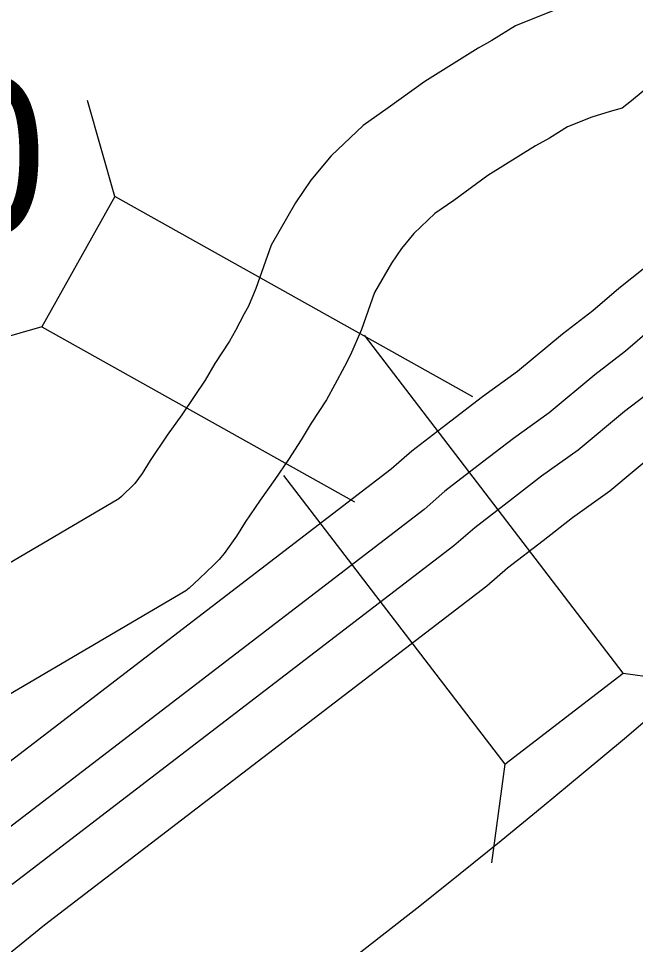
# Model space of a CAD drawing. Extents: x 22866 to 28196, y 1324810 to 1328105.
# Drawn here: x 24201 to 24255.4, y 1326971.1 to 1327052.7 of the extents above; entities that cross this region are included whole.
import ezdxf

# ---------------------------------------------------------------- set-up
doc = ezdxf.new("R2010")
doc.units = 0
for name, color, linetype in [('Default', 7, 'Continuous'), ('Level 10', 7, 'Continuous'), ('Level 19', 7, 'Continuous'), ('Level 20', 7, 'Continuous'), ('Level 58', 7, 'Continuous')]:
    doc.layers.add(name, color=color, linetype=linetype)

msp = doc.modelspace()

# ---------------------------------------------------------------- linework, layer by layer
at = {"layer": 'Default'}
msp.add_ellipse((24246.972, 1327041.003), major_axis=(-142.087, -128.468), ratio=0.229165, dxfattribs=at)
at = {"layer": 'Level 10'}
for points in [[(24248.264, 1327053.43), (24244.844, 1327052.042), (24242.766, 1327050.731), (24241.553, 1327050.064), (24236.848, 1327047.13), (24233.631, 1327044.811), (24231.412, 1327043.271), (24228.593, 1327040.582), (24226.813, 1327038.457), (24225.443, 1327036.442), (24223.3, 1327032.716), (24221.963, 1327028.909), (24221.3, 1327027.36), (24220.939, 1327026.676), (24220.161, 1327025.199), (24219.645, 1327024.276), (24218.355, 1327022.309), (24217.489, 1327020.836), (24216.53, 1327019.377), (24215.443, 1327017.781), (24214.154, 1327015.971), (24212.639, 1327013.755), (24211.941, 1327012.62), (24211.299, 1327011.73), (24211.241, 1327011.672), (24210.116, 1327010.594), (24209.876, 1327010.367), (24189.781, 1326998.575)], [(24248.264, 1327053.43), (24244.844, 1327052.042), (24242.766, 1327050.731), (24241.553, 1327050.064), (24236.848, 1327047.13), (24233.631, 1327044.811), (24231.412, 1327043.271), (24228.593, 1327040.582), (24226.813, 1327038.457), (24225.443, 1327036.442), (24223.3, 1327032.716), (24221.963, 1327028.909), (24221.3, 1327027.36), (24220.939, 1327026.676), (24220.161, 1327025.199), (24219.645, 1327024.276), (24218.355, 1327022.309), (24217.489, 1327020.836), (24216.53, 1327019.377), (24215.443, 1327017.781), (24214.154, 1327015.971), (24212.639, 1327013.755), (24211.941, 1327012.62), (24211.299, 1327011.73), (24211.241, 1327011.672), (24210.116, 1327010.594), (24209.876, 1327010.367), (24189.781, 1326998.575)], [(24256.095, 1327046.276), (24255.061, 1327045.423), (24254.23, 1327044.793), (24253.178, 1327044.478), (24251.555, 1327044.001), (24249.415, 1327043.133), (24247.834, 1327042.136), (24246.599, 1327041.456), (24242.41, 1327038.844), (24239.391, 1327036.667), (24237.735, 1327035.518), (24235.882, 1327033.751), (24234.78, 1327032.434), (24233.901, 1327031.143), (24232.406, 1327028.542), (24231.264, 1327025.29), (24230.31, 1327023.06), (24229.76, 1327022.02), (24228.928, 1327020.441), (24228.181, 1327019.103), (24226.83, 1327017.043), (24225.961, 1327015.566), (24224.821, 1327013.83), (24223.628, 1327012.079), (24222.334, 1327010.262), (24221.009, 1327008.325), (24220.245, 1327007.083), (24219.153, 1327005.568), (24218.718, 1327005.04), (24218.21, 1327004.535), (24216.995, 1327003.371), (24216.088, 1327002.512), (24215.792, 1327002.273), (24195.312, 1326990.256)], [(24256.095, 1327046.276), (24255.061, 1327045.423), (24254.23, 1327044.793), (24253.178, 1327044.478), (24251.555, 1327044.001), (24249.415, 1327043.133), (24247.834, 1327042.136), (24246.599, 1327041.456), (24242.41, 1327038.844), (24239.391, 1327036.667), (24237.735, 1327035.518), (24235.882, 1327033.751), (24234.78, 1327032.434), (24233.901, 1327031.143), (24232.406, 1327028.542), (24231.264, 1327025.29), (24230.31, 1327023.06), (24229.76, 1327022.02), (24228.928, 1327020.441), (24228.181, 1327019.103), (24226.83, 1327017.043), (24225.961, 1327015.566), (24224.821, 1327013.83), (24223.628, 1327012.079), (24222.334, 1327010.262), (24221.009, 1327008.325), (24220.245, 1327007.083), (24219.153, 1327005.568), (24218.718, 1327005.04), (24218.21, 1327004.535), (24216.995, 1327003.371), (24216.088, 1327002.512), (24215.792, 1327002.273), (24195.312, 1326990.256)]]:
    msp.add_lwpolyline(points, dxfattribs=at)
at = {"layer": 'Level 19'}
for points in [[(24278.21, 1327053.483), (24275.848, 1327050.792), (24274.568, 1327049.204), (24272.923, 1327047.117), (24271.831, 1327045.734), (24270.316, 1327044.218), (24268.432, 1327042.392), (24266.372, 1327040.457), (24262.812, 1327037.006), (24261.043, 1327035.202), (24257.789, 1327032.117), (24256.241, 1327030.717), (24253.941, 1327028.892), (24251.664, 1327026.927), (24248.995, 1327024.888), (24245.01, 1327021.583), (24241.92, 1327019.362), (24239.146, 1327017.218), (24235.713, 1327014.578), (24233.886, 1327012.985), (24195.098, 1326983.273)], [(24278.21, 1327053.483), (24275.848, 1327050.792), (24274.568, 1327049.204), (24272.923, 1327047.117), (24271.831, 1327045.734), (24270.316, 1327044.218), (24268.432, 1327042.392), (24266.372, 1327040.457), (24262.812, 1327037.006), (24261.043, 1327035.202), (24257.789, 1327032.117), (24256.241, 1327030.717), (24253.941, 1327028.892), (24251.664, 1327026.927), (24248.995, 1327024.888), (24245.01, 1327021.583), (24241.92, 1327019.362), (24239.146, 1327017.218), (24235.713, 1327014.578), (24233.886, 1327012.985), (24195.098, 1326983.273)], [(24295.12, 1327053.794), (24292.819, 1327050.57), (24290.936, 1327048.032), (24288.356, 1327044.881), (24286.028, 1327042.229), (24284.967, 1327040.913), (24283.364, 1327038.879), (24281.79, 1327036.885), (24279.649, 1327034.742), (24277.613, 1327032.769), (24275.554, 1327030.836), (24272.189, 1327027.573), (24270.368, 1327025.717), (24266.825, 1327022.357), (24264.842, 1327020.565), (24262.423, 1327018.645), (24260.053, 1327016.599), (24257.28, 1327014.481), (24253.145, 1327011.051), (24249.87, 1327008.698), (24247.268, 1327006.686), (24244.145, 1327004.284), (24242.307, 1327002.683), (24203.337, 1326972.831)], [(24295.12, 1327053.794), (24292.819, 1327050.57), (24290.936, 1327048.032), (24288.356, 1327044.881), (24286.028, 1327042.229), (24284.967, 1327040.913), (24283.364, 1327038.879), (24281.79, 1327036.885), (24279.649, 1327034.742), (24277.613, 1327032.769), (24275.554, 1327030.836), (24272.189, 1327027.573), (24270.368, 1327025.717), (24266.825, 1327022.357), (24264.842, 1327020.565), (24262.423, 1327018.645), (24260.053, 1327016.599), (24257.28, 1327014.481), (24253.145, 1327011.051), (24249.87, 1327008.698), (24247.268, 1327006.686), (24244.145, 1327004.284), (24242.307, 1327002.683), (24203.337, 1326972.831)], [(24284.051, 1327053.4), (24281.698, 1327050.526), (24279.348, 1327047.848), (24278.143, 1327046.354), (24276.512, 1327044.285), (24275.255, 1327042.693), (24273.524, 1327040.96), (24271.588, 1327039.084), (24269.529, 1327037.15), (24266.036, 1327033.763), (24264.249, 1327031.942), (24260.895, 1327028.762), (24259.197, 1327027.227), (24256.857, 1327025.369), (24254.548, 1327023.377), (24251.843, 1327021.31), (24247.806, 1327017.962), (24244.652, 1327015.697), (24241.938, 1327013.598), (24238.612, 1327011.039), (24236.781, 1327009.443), (24197.954, 1326979.702)], [(24284.051, 1327053.4), (24281.698, 1327050.526), (24279.348, 1327047.848), (24278.143, 1327046.354), (24276.512, 1327044.285), (24275.255, 1327042.693), (24273.524, 1327040.96), (24271.588, 1327039.084), (24269.529, 1327037.15), (24266.036, 1327033.763), (24264.249, 1327031.942), (24260.895, 1327028.762), (24259.197, 1327027.227), (24256.857, 1327025.369), (24254.548, 1327023.377), (24251.843, 1327021.31), (24247.806, 1327017.962), (24244.652, 1327015.697), (24241.938, 1327013.598), (24238.612, 1327011.039), (24236.781, 1327009.443), (24197.954, 1326979.702)], [(24289.123, 1327053.261), (24287.329, 1327050.843), (24284.869, 1327047.838), (24282.529, 1327045.173), (24281.393, 1327043.763), (24279.774, 1327041.711), (24278.367, 1327039.927), (24276.441, 1327037.999), (24274.457, 1327036.077), (24272.398, 1327034.143), (24268.966, 1327030.816), (24267.163, 1327028.978), (24263.719, 1327025.712), (24261.885, 1327024.055), (24259.508, 1327022.167), (24257.169, 1327020.149), (24254.432, 1327018.058), (24250.348, 1327014.671), (24247.137, 1327012.364), (24244.476, 1327010.307), (24241.246, 1327007.823), (24239.412, 1327006.224), (24200.481, 1326976.402)], [(24289.123, 1327053.261), (24287.329, 1327050.843), (24284.869, 1327047.838), (24282.529, 1327045.173), (24281.393, 1327043.763), (24279.774, 1327041.711), (24278.367, 1327039.927), (24276.441, 1327037.999), (24274.457, 1327036.077), (24272.398, 1327034.143), (24268.966, 1327030.816), (24267.163, 1327028.978), (24263.719, 1327025.712), (24261.885, 1327024.055), (24259.508, 1327022.167), (24257.169, 1327020.149), (24254.432, 1327018.058), (24250.348, 1327014.671), (24247.137, 1327012.364), (24244.476, 1327010.307), (24241.246, 1327007.823), (24239.412, 1327006.224), (24200.481, 1326976.402)], [(24203.337, 1326972.831), (24190.818, 1326962.657), (24177.019, 1326952.202), (24168.563, 1326945.885), (24161.985, 1326940.269), (24148.531, 1326929.536), (24134.181, 1326918.768), (24123.122, 1326910.16), (24109.233, 1326899.258), (24104.231, 1326895.476)], [(24203.337, 1326972.831), (24190.818, 1326962.657), (24177.019, 1326952.202), (24168.563, 1326945.885), (24161.985, 1326940.269), (24148.531, 1326929.536), (24134.181, 1326918.768), (24123.122, 1326910.16), (24109.233, 1326899.258), (24104.231, 1326895.476)]]:
    msp.add_lwpolyline(points, dxfattribs=at)
at = {"layer": 'Level 20'}
for p, q in [((24209.521, 1327037.01), (24207.129, 1327045.455)), ((24209.521, 1327037.01), (24207.129, 1327045.455)), ((24209.521, 1327037.01), (24203.1, 1327025.515)), ((24209.521, 1327037.01), (24203.1, 1327025.515)), ((24241.09, 1327019.375), (24209.521, 1327037.01)), ((24241.09, 1327019.375), (24209.521, 1327037.01)), ((24203.1, 1327025.515), (24194.654, 1327023.123)), ((24203.1, 1327025.515), (24194.654, 1327023.123)), ((24203.1, 1327025.515), (24230.65, 1327010.126)), ((24203.1, 1327025.515), (24230.65, 1327010.126)), ((24254.341, 1326995.014), (24231.531, 1327024.792)), ((24254.341, 1326995.014), (24231.531, 1327024.792)), ((24224.407, 1327012.441), (24243.889, 1326987.008)), ((24224.407, 1327012.441), (24243.889, 1326987.008)), ((24243.889, 1326987.008), (24254.341, 1326995.014)), ((24243.889, 1326987.008), (24254.341, 1326995.014)), ((24254.341, 1326995.014), (24263.043, 1326993.861)), ((24254.341, 1326995.014), (24263.043, 1326993.861)), ((24243.889, 1326987.008), (24242.736, 1326978.306)), ((24243.889, 1326987.008), (24242.736, 1326978.306))]:
    msp.add_line(p, q, dxfattribs=at)

# ---------------------------------------------------------------- texts
at = {"layer": 'Level 58'}
msp.add_text('19.10', height=14.0442, dxfattribs=at).set_placement((24156.535, 1327033.573))
msp.add_text('19.10', height=14.0442, dxfattribs=at).set_placement((24156.535, 1327033.573))

doc.saveas('drawing.dxf')
